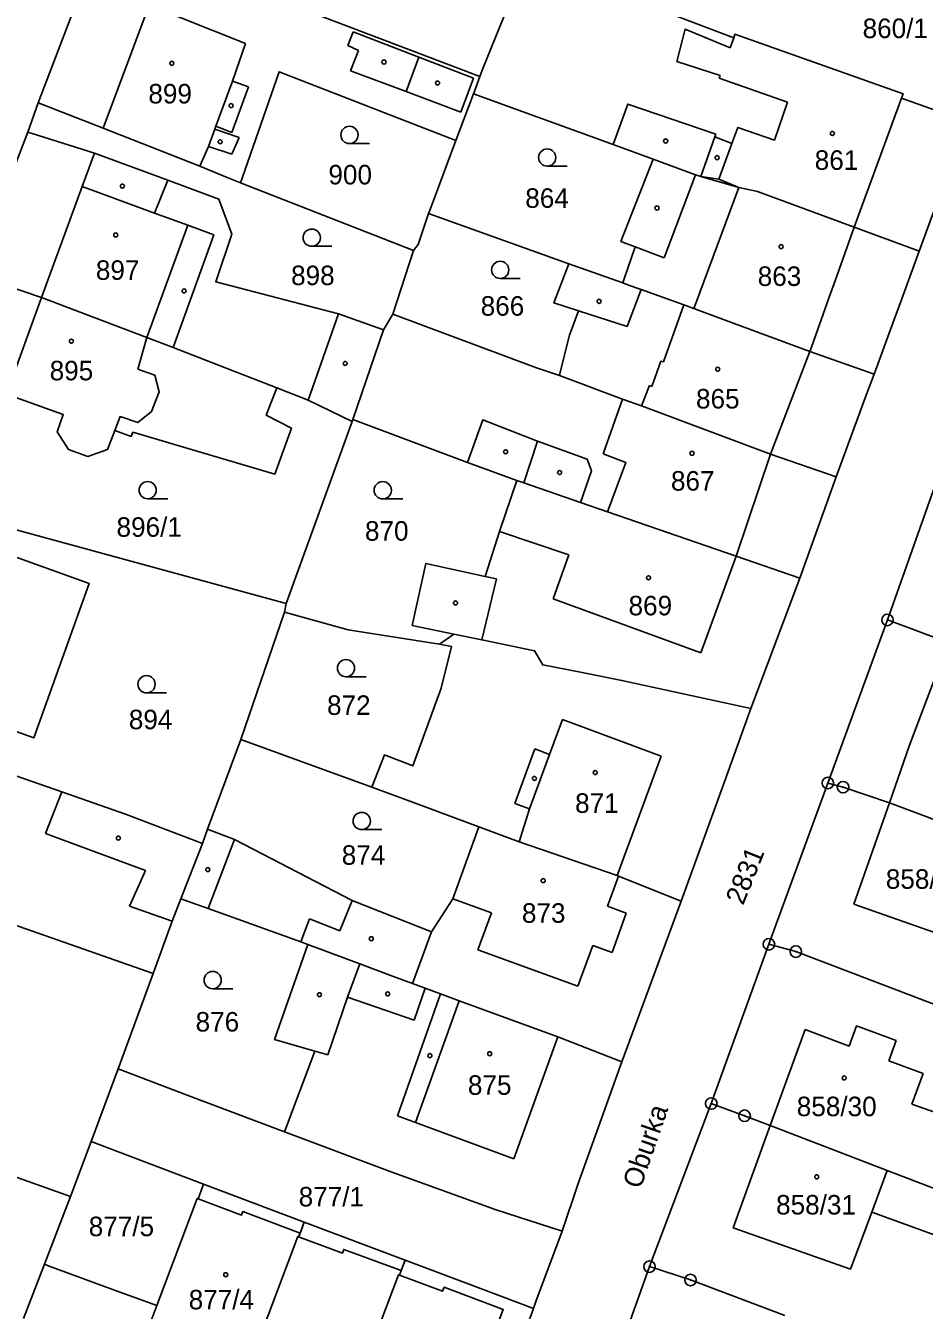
# Model space of a CAD drawing. Extents: x -644096 to -634268, y -1141430 to -1133463.
# Drawn here: x -639633.1 to -639554.9, y -1137867.8 to -1137755.9 of the extents above; entities that cross this region are included whole.
import ezdxf

# ---------------------------------------------------------------- set-up
doc = ezdxf.new("R2010")
doc.units = 0
for name, color, linetype in [('_CIVIL_CONSTRUCTION', 7, 'Continuous'), ('M_Svah_Nasyp', 7, 'Continuous'), ('M_Svah_Zarez', 7, 'Continuous'), ('spodek_zarez', 7, 'Continuous'), ('svrsek_osa_sjezdy', 7, 'Continuous'), ('svrsek_osa_terminal_VRT', 7, 'Continuous'), ('svrsek_osa_VRT', 7, 'Continuous'), ('svrsek_popisy_VRT', 7, 'Continuous'), ('terminal_VRT', 7, 'Continuous')]:
    doc.layers.add(name, color=color, linetype=linetype)

msp = doc.modelspace()

# ---------------------------------------------------------------- linework, layer by layer
at = {"layer": '_CIVIL_CONSTRUCTION'}
for centre, radius in [((-639558.09, -1137807.69), 0.5), ((-639558.09, -1137807.69), 0.0303), ((-639563.27, -1137821.89), 0.5), ((-639563.27, -1137821.89), 0.0303), ((-639561.95, -1137822.25), 0.5), ((-639561.95, -1137822.25), 0.0303), ((-639568.4, -1137835.93), 0.5), ((-639568.4, -1137835.93), 0.0303), ((-639566.06, -1137836.57), 0.5), ((-639566.06, -1137836.57), 0.0303), ((-639573.42, -1137849.8), 0.5), ((-639573.42, -1137849.8), 0.0303), ((-639570.52, -1137850.86), 0.5), ((-639570.52, -1137850.86), 0.0303), ((-639578.8, -1137864), 0.5), ((-639578.8, -1137864), 0.0303), ((-639575.23, -1137865.16), 0.5), ((-639575.23, -1137865.16), 0.0303)]:
    msp.add_circle(centre, radius, dxfattribs=at)
at = {"layer": 'M_Svah_Nasyp'}
for p, q in [((-639622.35, -1137754.16), (-639626.33, -1137764.86)), ((-639622.35, -1137754.16), (-639613.97, -1137757.51)), ((-639613.97, -1137757.51), (-639615.1, -1137760.79)), ((-639604.59, -1137756.48), (-639605.05, -1137757.68)), ((-639598.86, -1137758.69), (-639604.59, -1137756.48)), ((-639571.47, -1137757), (-639571.78, -1137757.87)), ((-639605.05, -1137757.68), (-639604.13, -1137758.11)), ((-639604.13, -1137758.11), (-639604.81, -1137759.87)), ((-639599.97, -1137761.69), (-639598.86, -1137758.69)), ((-639598.86, -1137758.69), (-639594.11, -1137760.51)), ((-639615.1, -1137760.79), (-639616.54, -1137764.71)), ((-639613.7, -1137761.27), (-639615.1, -1137760.79)), ((-639604.81, -1137759.87), (-639599.97, -1137761.69)), ((-639594.11, -1137760.51), (-639595.21, -1137763.49)), ((-639572.73, -1137760.51), (-639572.66, -1137760.3)), ((-639572.73, -1137760.51), (-639566.8, -1137762.62)), ((-639615.14, -1137765.25), (-639613.7, -1137761.27)), ((-639595.21, -1137763.49), (-639599.97, -1137761.69)), ((-639566.8, -1137762.62), (-639567.91, -1137765.91)), ((-639560.97, -1137773.49), (-639556.86, -1137762.25)), ((-639617.19, -1137766.48), (-639616.63, -1137764.97)), ((-639616.63, -1137764.97), (-639616.54, -1137764.71)), ((-639614.51, -1137765.68), (-639616.63, -1137764.97)), ((-639616.54, -1137764.71), (-639615.14, -1137765.25)), ((-639573.03, -1137765.38), (-639573.11, -1137765.62)), ((-639617.93, -1137768.19), (-639617.19, -1137766.48)), ((-639617.19, -1137766.48), (-639615.14, -1137767.14)), ((-639615.14, -1137767.14), (-639614.51, -1137765.68)), ((-639573.11, -1137765.62), (-639574.32, -1137769.08)), ((-639573.11, -1137765.62), (-639571.62, -1137766.21)), ((-639571.62, -1137766.21), (-639572.75, -1137769.31)), ((-639628.16, -1137769.95), (-639627.1, -1137767.06)), ((-639620.71, -1137769.39), (-639621.87, -1137772.26)), ((-639574.79, -1137768.94), (-639577.51, -1137776.15)), ((-639574.32, -1137769.08), (-639572.75, -1137769.31)), ((-639571.01, -1137770.03), (-639572.75, -1137769.31)), ((-639631.7, -1137779.63), (-639628.16, -1137769.95)), ((-639621.87, -1137772.26), (-639628.16, -1137769.95)), ((-639571.01, -1137770.03), (-639574.79, -1137780.2)), ((-639618.98, -1137773.32), (-639621.87, -1137772.26)), ((-639618.98, -1137773.32), (-639622.53, -1137783.11)), ((-639616.7, -1137774.15), (-639620.26, -1137783.97)), ((-639618.98, -1137773.32), (-639616.7, -1137774.15)), ((-639562.61, -1137778.07), (-639560.97, -1137773.49)), ((-639577.51, -1137776.15), (-639580.03, -1137775.2)), ((-639563.16, -1137779.59), (-639562.61, -1137778.07)), ((-639579.53, -1137778.92), (-639580.73, -1137782.15)), ((-639564.71, -1137783.94), (-639563.16, -1137779.59)), ((-639605.85, -1137781.05), (-639608.51, -1137788.55)), ((-639584.98, -1137780.78), (-639580.73, -1137782.15)), ((-639577.58, -1137785.23), (-639575.8, -1137780.26)), ((-639574.79, -1137780.2), (-639574.93, -1137780.57)), ((-639622.53, -1137783.11), (-639623.34, -1137785.85)), ((-639568.27, -1137793.26), (-639564.85, -1137784.32)), ((-639564.85, -1137784.32), (-639564.71, -1137783.94)), ((-639578.6, -1137787.36), (-639577.82, -1137785.17)), ((-639577.82, -1137785.17), (-639577.58, -1137785.23)), ((-639623.34, -1137785.85), (-639621.85, -1137786.37)), ((-639578.81, -1137787.28), (-639579.5, -1137789.05)), ((-639578.81, -1137787.28), (-639578.6, -1137787.36)), ((-639582.84, -1137793.22), (-639581.16, -1137788.46)), ((-639589.73, -1137795.76), (-639588.53, -1137792.12)), ((-639571.25, -1137802.15), (-639568.27, -1137793.26)), ((-639584.79, -1137797.47), (-639583.84, -1137794.72)), ((-639585.82, -1137802.03), (-639591.86, -1137799.98)), ((-639585.82, -1137802.03), (-639587.17, -1137805.84)), ((-639574.32, -1137810.55), (-639571.25, -1137802.15)), ((-639592.11, -1137804.12), (-639593.39, -1137809.42)), ((-639593.09, -1137803.91), (-639592.11, -1137804.12)), ((-639587.17, -1137805.84), (-639574.32, -1137810.55)), ((-639586.38, -1137816.37), (-639587.5, -1137819.4)), ((-639577.78, -1137819.54), (-639586.38, -1137816.37)), ((-639588.78, -1137818.92), (-639590.53, -1137823.68)), ((-639587.5, -1137819.4), (-639588.78, -1137818.92)), ((-639587.5, -1137819.4), (-639589.25, -1137824.15)), ((-639581.62, -1137829.94), (-639577.78, -1137819.54)), ((-639631.36, -1137826.3), (-639629.94, -1137822.67)), ((-639590.53, -1137823.68), (-639589.25, -1137824.15)), ((-639589.25, -1137824.15), (-639590.14, -1137827.02)), ((-639557.92, -1137823.61), (-639561.02, -1137832.43)), ((-639622.65, -1137829.51), (-639631.36, -1137826.3)), ((-639617.2, -1137832.82), (-639614.91, -1137826.81)), ((-639624.04, -1137832.6), (-639622.65, -1137829.51)), ((-639581.48, -1137830), (-639582.45, -1137832.62)), ((-639605.76, -1137834.75), (-639604.68, -1137832.11)), ((-639592.55, -1137833.18), (-639595.91, -1137831.96)), ((-639561.02, -1137832.43), (-639550.69, -1137836.06)), ((-639620.33, -1137833.91), (-639624.04, -1137832.6)), ((-639593.73, -1137836.42), (-639592.55, -1137833.18)), ((-639582.45, -1137832.62), (-639580.82, -1137833.22)), ((-639580.82, -1137833.22), (-639582.04, -1137836.66)), ((-639609.13, -1137835.73), (-639608.39, -1137833.71)), ((-639608.39, -1137833.71), (-639605.76, -1137834.75)), ((-639599.42, -1137839.35), (-639597.77, -1137834.85)), ((-639585.03, -1137839.58), (-639593.73, -1137836.42)), ((-639583.72, -1137836.04), (-639585.03, -1137839.58)), ((-639582.04, -1137836.66), (-639583.72, -1137836.04)), ((-639605.08, -1137840.54), (-639604.02, -1137837.63)), ((-639596.98, -1137840.26), (-639600.72, -1137850.86)), ((-639598.31, -1137839.76), (-639599.27, -1137842.54)), ((-639605.08, -1137840.54), (-639606.8, -1137845.56)), ((-639599.27, -1137842.54), (-639605.08, -1137840.54)), ((-639599.15, -1137851.44), (-639595.35, -1137840.87)), ((-639568.29, -1137851.71), (-639565.26, -1137843.36)), ((-639565.26, -1137843.36), (-639561.42, -1137844.79)), ((-639561.42, -1137844.79), (-639560.77, -1137843.03)), ((-639560.77, -1137843.03), (-639557.32, -1137844.31)), ((-639590.6, -1137854.6), (-639586.78, -1137844)), ((-639557.32, -1137844.31), (-639557.97, -1137846.07)), ((-639606.8, -1137845.56), (-639607.92, -1137845.24)), ((-639557.97, -1137846.07), (-639554.97, -1137847.19)), ((-639555.96, -1137849.85), (-639554.97, -1137847.19)), ((-639555.96, -1137849.85), (-639546.08, -1137853.32)), ((-639600.72, -1137850.86), (-639599.15, -1137851.44)), ((-639590.6, -1137854.6), (-639599.15, -1137851.44)), ((-639571.52, -1137860.62), (-639568.29, -1137851.71)), ((-639559.46, -1137859.25), (-639558.11, -1137855.62)), ((-639561.31, -1137864.22), (-639559.46, -1137859.25)), ((-639559.46, -1137859.25), (-639549.82, -1137862.76)), ((-639571.52, -1137860.62), (-639561.31, -1137864.22))]:
    msp.add_line(p, q, dxfattribs=at)
for points in [[(-639571.78, -1137757.87), (-639575.69, -1137756.25), (-639576.42, -1137759.06), (-639572.66, -1137760.3)], [(-639573.03, -1137765.38), (-639580.67, -1137762.77), (-639581.97, -1137766.3)], [(-639567.91, -1137765.91), (-639571.1, -1137764.8), (-639571.62, -1137766.21)], [(-639621.85, -1137786.37), (-639621.47, -1137787.82), (-639622.13, -1137789.55), (-639623.32, -1137790.51), (-639624.87, -1137789.99), (-639625.32, -1137791.19)], [(-639588.53, -1137792.12), (-639593.31, -1137790.28), (-639594.64, -1137793.97)], [(-639588.53, -1137792.12), (-639584.21, -1137793.69), (-639583.84, -1137794.72)], [(-639582.45, -1137798.28), (-639580.87, -1137793.98), (-639582.84, -1137793.22)], [(-639618.09, -1137858.11), (-639614.31, -1137859.51), (-639614.19, -1137859.21), (-639609.21, -1137861.09)], [(-639609.33, -1137861.41), (-639605.52, -1137862.82), (-639605.41, -1137862.5), (-639600.42, -1137864.35)], [(-639605.13, -1137876.4), (-639600.58, -1137878.15), (-639600.27, -1137877.37), (-639595.84, -1137879.1), (-639591.52, -1137867.73), (-639596.68, -1137865.79), (-639596.81, -1137866.14), (-639600.56, -1137864.73)]]:
    msp.add_lwpolyline(points, dxfattribs=at)
at = {"layer": 'M_Svah_Zarez'}
for centre in [(-639620.37, -1137759.22), (-639601.91, -1137759.11), (-639597.24, -1137760.94), (-639615.21, -1137762.91), (-639562.88, -1137765.33), (-639616.16, -1137766.06), (-639577.39, -1137765.99), (-639572.91, -1137767.44), (-639624.67, -1137769.92), (-639578.15, -1137771.83), (-639625.25, -1137774.17), (-639567.34, -1137775.19), (-639619.3, -1137779.04), (-639583.18, -1137779.95), (-639629.11, -1137783.42), (-639605.28, -1137785.36), (-639572.86, -1137785.86), (-639591.32, -1137793.05), (-639575.09, -1137793.18), (-639586.62, -1137794.86), (-639578.88, -1137804.02), (-639595.68, -1137806.21), (-639588.81, -1137821.49), (-639583.52, -1137820.98), (-639625.02, -1137826.69), (-639617.24, -1137829.43), (-639588.05, -1137830.39), (-639603.01, -1137835.45), (-639607.52, -1137840.32), (-639601.58, -1137840.25), (-639597.91, -1137845.63), (-639592.7, -1137845.46), (-639561.85, -1137847.57), (-639564.24, -1137856.18), (-639615.68, -1137864.7)]:
    msp.add_circle(centre, 0.175, dxfattribs=at)
at = {"layer": 'spodek_zarez'}
msp.add_circle((-638683.07, -1137056.85), 1378.08, dxfattribs=at)
at = {"layer": 'svrsek_osa_sjezdy'}
for p, q in [((-639604.91, -1137766.21), (-639603.16, -1137766.21)), ((-639587.7, -1137768.18), (-639585.95, -1137768.18)), ((-639608.19, -1137775.16), (-639606.44, -1137775.16)), ((-639591.79, -1137777.96), (-639590.04, -1137777.96)), ((-639622.47, -1137797.14), (-639620.72, -1137797.14)), ((-639602.01, -1137797.15), (-639600.26, -1137797.15)), ((-639605.21, -1137812.64), (-639603.46, -1137812.64)), ((-639622.57, -1137814.04), (-639620.82, -1137814.04)), ((-639603.84, -1137825.95), (-639602.09, -1137825.95)), ((-639616.81, -1137839.8), (-639615.06, -1137839.8))]:
    msp.add_line(p, q, dxfattribs=at)
for centre in [(-639604.91, -1137765.46), (-639587.7, -1137767.43), (-639608.19, -1137774.41), (-639591.79, -1137777.21), (-639622.47, -1137796.39), (-639602.01, -1137796.4), (-639605.21, -1137811.89), (-639622.57, -1137813.29), (-639603.84, -1137825.2), (-639616.81, -1137839.05)]:
    msp.add_circle(centre, 0.75, dxfattribs=at)
at = {"layer": 'svrsek_osa_terminal_VRT'}
msp.add_arc((-642050.26, -1145189.6), 8802.25, 41.413152, 75.317049, dxfattribs=at)
at = {"layer": 'terminal_VRT'}
for p, q in [((-639593.57, -1137760.38), (-639612.15, -1137753.29)), ((-639594.12, -1137761.89), (-639595.65, -1137765.95)), ((-639631.99, -1137762.66), (-639632.89, -1137765.21)), ((-639632.89, -1137765.21), (-639637.68, -1137777.6)), ((-639599.34, -1137775.53), (-639614.4, -1137769.62)), ((-639598.02, -1137772.31), (-639585.82, -1137776.67)), ((-639599.34, -1137775.53), (-639601.14, -1137781.07)), ((-639585.82, -1137776.67), (-639581.12, -1137778.35)), ((-639601.14, -1137781.07), (-639601.94, -1137782.43)), ((-639601.94, -1137782.43), (-639604.61, -1137790.24)), ((-639604.67, -1137790.41), (-639610.42, -1137806.25)), ((-639604.61, -1137790.24), (-639604.67, -1137790.41)), ((-639553.12, -1137793.67), (-639558.09, -1137807.69)), ((-639565.72, -1137804.06), (-639562.55, -1137795.24)), ((-639569.97, -1137815.39), (-639565.72, -1137804.06)), ((-639610.42, -1137806.25), (-639610.57, -1137807.02)), ((-639610.57, -1137807.02), (-639614.36, -1137818.11)), ((-639558.09, -1137807.69), (-639563.27, -1137821.89)), ((-639532.59, -1137817.15), (-639558.09, -1137807.69)), ((-639597.08, -1137809.8), (-639595.82, -1137808.92)), ((-639614.36, -1137818.11), (-639617.25, -1137825.91)), ((-639614.36, -1137818.11), (-639602.95, -1137822.25)), ((-639563.27, -1137821.89), (-639568.4, -1137835.93)), ((-639617.25, -1137825.91), (-639617.71, -1137827.15)), ((-639617.71, -1137827.15), (-639619.59, -1137831.96)), ((-639581.21, -1137846.16), (-639576.03, -1137832.17)), ((-639568.4, -1137835.93), (-639573.42, -1137849.8)), ((-639622, -1137838.48), (-639625.03, -1137846.79)), ((-639627.4, -1137853.11), (-639625.03, -1137846.79)), ((-639573.42, -1137849.8), (-639578.8, -1137864)), ((-639629.19, -1137857.89), (-639627.4, -1137853.11)), ((-639627.4, -1137853.11), (-639617.6, -1137856.81)), ((-639617.6, -1137856.81), (-639608.84, -1137860.12)), ((-639631.46, -1137863.79), (-639629.19, -1137857.89)), ((-639608.84, -1137860.12), (-639600.07, -1137863.43)), ((-639633.28, -1137868.52), (-639631.46, -1137863.79)), ((-639578.8, -1137864), (-639583.86, -1137878.21)), ((-639588.9, -1137867.64), (-639597.74, -1137891.79))]:
    msp.add_line(p, q, dxfattribs=at)
for points in [[(-639625.96, -1137746.57), (-639628.01, -1137752.17), (-639631.99, -1137762.66)], [(-639589.6, -1137750.5), (-639593.36, -1137759.82), (-639593.57, -1137760.38)], [(-639580.56, -1137753.52), (-639571.7, -1137756.92), (-639571.47, -1137757), (-639571.36, -1137756.7), (-639556.72, -1137761.87), (-639556.86, -1137762.25), (-639551.18, -1137764.29)], [(-639614.4, -1137769.62), (-639614.23, -1137769.13), (-639611.04, -1137759.96), (-639595.65, -1137765.95)], [(-639593.57, -1137760.38), (-639593.98, -1137761.51), (-639594.12, -1137761.89)], [(-639594.12, -1137761.89), (-639581.97, -1137766.3), (-639578.48, -1137767.57)], [(-639614.4, -1137769.62), (-639615.54, -1137769.17), (-639617.93, -1137768.19), (-639626.33, -1137764.86), (-639631.62, -1137762.8), (-639631.99, -1137762.66)], [(-639601.94, -1137782.43), (-639605.85, -1137781.05), (-639616.55, -1137778.25), (-639615.16, -1137774.1), (-639616.28, -1137771.04), (-639620.71, -1137769.39), (-639627.1, -1137767.06), (-639632.51, -1137765.33), (-639632.89, -1137765.21)], [(-639555.32, -1137775.57), (-639552.16, -1137766.95), (-639551.18, -1137764.29)], [(-639595.65, -1137765.95), (-639597.88, -1137771.94), (-639598.02, -1137772.31)], [(-639578.48, -1137767.57), (-639581.28, -1137774.73), (-639580.03, -1137775.2), (-639580.99, -1137777.98), (-639581.12, -1137778.35)], [(-639578.48, -1137767.57), (-639574.79, -1137768.94), (-639574.32, -1137769.08), (-639571.01, -1137770.03), (-639569.41, -1137770.38), (-639560.97, -1137773.49), (-639555.7, -1137775.43), (-639555.32, -1137775.57)], [(-639598.02, -1137772.31), (-639598.93, -1137775.01), (-639599.34, -1137775.53)], [(-639559.25, -1137786.28), (-639557.51, -1137781.53), (-639556.96, -1137780.05), (-639555.32, -1137775.57)], [(-639637.68, -1137777.6), (-639637.3, -1137777.73), (-639631.7, -1137779.63)], [(-639585.82, -1137776.67), (-639587.12, -1137780.09), (-639584.98, -1137780.78), (-639585.75, -1137782.9), (-639586.57, -1137786.11), (-639586.64, -1137786.4)], [(-639581.12, -1137778.35), (-639580.63, -1137778.53), (-639579.53, -1137778.92), (-639575.8, -1137780.26), (-639574.93, -1137780.57), (-639573.79, -1137781), (-639564.85, -1137784.32), (-639559.25, -1137786.28)], [(-639631.7, -1137779.63), (-639634.77, -1137788.02), (-639629.82, -1137789.81), (-639630.35, -1137791.31), (-639629.37, -1137792.86), (-639627.69, -1137793.45), (-639625.96, -1137792.86), (-639625.32, -1137791.19), (-639623.91, -1137791.71), (-639623.76, -1137791.35), (-639611.4, -1137794.99), (-639609.94, -1137790.99), (-639612.15, -1137789.85), (-639611.24, -1137787.49)], [(-639611.24, -1137787.49), (-639616.83, -1137785.31), (-639620.26, -1137783.97), (-639622.53, -1137783.11), (-639631.7, -1137779.63)], [(-639601.14, -1137781.07), (-639588.63, -1137785.75), (-639586.64, -1137786.4)], [(-639586.64, -1137786.4), (-639581.16, -1137788.46), (-639579.5, -1137789.05), (-639568.27, -1137793.26), (-639562.55, -1137795.24)], [(-639562.55, -1137795.24), (-639559.93, -1137788.12), (-639559.25, -1137786.28)], [(-639611.24, -1137787.49), (-639608.51, -1137788.55), (-639604.67, -1137790.41)], [(-639604.61, -1137790.24), (-639594.64, -1137793.97), (-639592.17, -1137794.89), (-639590.33, -1137795.55)], [(-639590.33, -1137795.55), (-639591.86, -1137799.98), (-639593.09, -1137803.91), (-639598.26, -1137802.77), (-639599.44, -1137808.17), (-639595.82, -1137808.92)], [(-639590.33, -1137795.55), (-639589.73, -1137795.76), (-639584.79, -1137797.47), (-639582.45, -1137798.28), (-639571.25, -1137802.15), (-639565.72, -1137804.06)], [(-639610.42, -1137806.25), (-639644.16, -1137797.07), (-639644.55, -1137796.96)], [(-639644.14, -1137813.74), (-639632.38, -1137817.97), (-639627.56, -1137804.51), (-639637.66, -1137800.88), (-639639.03, -1137804.65), (-639641.85, -1137803.63), (-639643.6, -1137808.63), (-639642.45, -1137809.03), (-639644.14, -1137813.74)], [(-639610.57, -1137807.02), (-639605.01, -1137808.56), (-639597.08, -1137809.8)], [(-639595.82, -1137808.92), (-639593.39, -1137809.42), (-639588.8, -1137810.37), (-639588.09, -1137811.6), (-639584.67, -1137812.27), (-639581.21, -1137812.95), (-639569.97, -1137815.39)], [(-639597.08, -1137809.8), (-639596.02, -1137810.01), (-639596.92, -1137813.62), (-639599.39, -1137820.39), (-639601.85, -1137819.44), (-639602.95, -1137822.25)], [(-639557.92, -1137823.61), (-639556.16, -1137818.6), (-639553.91, -1137812.61), (-639543.89, -1137816.33), (-639542.74, -1137816.76), (-639543.71, -1137819.5), (-639544.84, -1137819.07), (-639545.44, -1137821.17), (-639546.73, -1137824.59), (-639541.19, -1137826.77), (-639540.67, -1137825.46), (-639536.02, -1137827.29), (-639537.64, -1137831.35)], [(-639576.03, -1137832.17), (-639572.22, -1137821.61), (-639569.97, -1137815.39)], [(-639617.71, -1137827.15), (-639624.4, -1137824.61), (-639629.94, -1137822.67), (-639633.86, -1137821.3), (-639636.21, -1137820.45)], [(-639602.95, -1137822.25), (-639599.34, -1137823.6), (-639595.67, -1137824.96), (-639593.64, -1137825.71)], [(-639563.27, -1137821.89), (-639561.95, -1137822.25), (-639557.92, -1137823.61)], [(-639557.92, -1137823.61), (-639547.79, -1137827.42), (-639542.31, -1137829.54), (-639537.64, -1137831.35)], [(-639593.64, -1137825.71), (-639595.91, -1137831.96), (-639597.77, -1137834.85), (-639604.68, -1137832.11), (-639614.91, -1137826.81), (-639617.25, -1137825.91)], [(-639593.64, -1137825.71), (-639590.14, -1137827.02), (-639581.62, -1137829.94), (-639581.48, -1137830), (-639576.03, -1137832.17)], [(-639652.59, -1137832.04), (-639653.7, -1137834.91), (-639644.85, -1137838.22), (-639643.77, -1137835.32), (-639636.36, -1137838.22), (-639634.72, -1137834.01), (-639622, -1137838.48)], [(-639619.59, -1137831.96), (-639620.33, -1137833.91), (-639622, -1137838.48)], [(-639619.59, -1137831.96), (-639617.2, -1137832.82), (-639609.13, -1137835.73), (-639608.53, -1137835.95)], [(-639608.53, -1137835.95), (-639611.42, -1137844.22), (-639607.92, -1137845.24), (-639610.56, -1137852.26)], [(-639608.53, -1137835.95), (-639604.02, -1137837.63), (-639601.15, -1137838.7), (-639599.42, -1137839.35)], [(-639568.4, -1137835.93), (-639566.06, -1137836.57), (-639542.89, -1137845.41)], [(-639599.42, -1137839.35), (-639598.31, -1137839.76), (-639596.98, -1137840.26)], [(-639596.98, -1137840.26), (-639595.35, -1137840.87), (-639586.78, -1137844), (-639581.21, -1137846.16)], [(-639629.19, -1137857.89), (-639649.9, -1137850.53), (-639656.06, -1137848.34), (-639662.61, -1137845.93)], [(-639625.03, -1137846.79), (-639619.26, -1137848.99), (-639610.56, -1137852.26)], [(-639586.41, -1137860.9), (-639585.01, -1137856.75), (-639581.21, -1137846.16)], [(-639573.42, -1137849.8), (-639570.52, -1137850.86), (-639568.29, -1137851.71), (-639558.11, -1137855.62), (-639548.49, -1137859.31), (-639547.75, -1137859.59), (-639546.72, -1137859.99)], [(-639610.56, -1137852.26), (-639601.37, -1137855.72), (-639592.24, -1137859.01), (-639586.41, -1137860.9)], [(-639617.6, -1137856.81), (-639618.09, -1137858.11), (-639618.16, -1137858.08), (-639621.67, -1137867.38)], [(-639608.84, -1137860.12), (-639609.21, -1137861.09), (-639609.33, -1137861.41), (-639609.4, -1137861.38), (-639612.85, -1137870.54), (-639613.53, -1137872.33), (-639613.6, -1137872.3), (-639613.9, -1137873.09), (-639615.49, -1137877.31)], [(-639586.41, -1137860.9), (-639588.68, -1137867.04), (-639588.9, -1137867.64)], [(-639631.46, -1137863.79), (-639631.03, -1137863.95), (-639625.68, -1137865.94), (-639621.67, -1137867.38)], [(-639600.07, -1137863.43), (-639600.42, -1137864.35), (-639600.56, -1137864.73), (-639600.63, -1137864.71), (-639604.76, -1137875.63), (-639604.83, -1137875.6), (-639605.13, -1137876.4), (-639605.48, -1137877.33), (-639606.72, -1137880.6)], [(-639600.07, -1137863.43), (-639594.57, -1137865.5), (-639588.9, -1137867.64)], [(-639567.02, -1137868.25), (-639575.23, -1137865.16), (-639578.8, -1137864)], [(-639621.67, -1137867.38), (-639622.29, -1137869.01), (-639622.36, -1137868.99), (-639622.65, -1137869.75), (-639623.91, -1137873.05)]]:
    msp.add_lwpolyline(points, dxfattribs=at)

# ---------------------------------------------------------------- texts
at = {"layer": 'svrsek_osa_VRT'}
for s, p in [('860/1', (-639560.25, -1137757.03)), ('899', (-639622.41, -1137762.72)), ('861', (-639564.42, -1137768.5)), ('900', (-639606.74, -1137769.77)), ('864', (-639589.61, -1137771.81)), ('897', (-639626.98, -1137778.08)), ('898', (-639609.99, -1137778.54)), ('863', (-639569.38, -1137778.61)), ('866', (-639593.49, -1137781.2)), ('895', (-639631, -1137786.83)), ('865', (-639574.75, -1137789.28)), ('867', (-639576.93, -1137796.43)), ('896/1', (-639625.18, -1137800.45)), ('870', (-639603.56, -1137800.79)), ('869', (-639580.62, -1137807.29)), ('872', (-639606.86, -1137815.96)), ('894', (-639624.11, -1137817.21)), ('871', (-639585.27, -1137824.49)), ('874', (-639605.58, -1137829.01)), ('858/26', (-639558.23, -1137831.1)), ('873', (-639589.9, -1137834.06)), ('876', (-639618.3, -1137843.53)), ('875', (-639594.6, -1137849.04)), ('858/30', (-639565.98, -1137850.9)), ('877/1', (-639609.33, -1137858.76)), ('858/31', (-639567.78, -1137859.46)), ('877/5', (-639627.6, -1137861.35)), ('877/4', (-639618.9, -1137867.72))]:
    msp.add_text(s, height=1.7, dxfattribs=at).set_placement(p)
msp.add_text('2831', height=1.7, rotation=68, dxfattribs=at).set_placement((-639570.65, -1137832.6))
at = {"layer": 'svrsek_popisy_VRT'}
msp.add_text('Oburka', height=1.7, rotation=71, dxfattribs=at).set_placement((-639579.57, -1137857.3))

doc.saveas('drawing.dxf')
